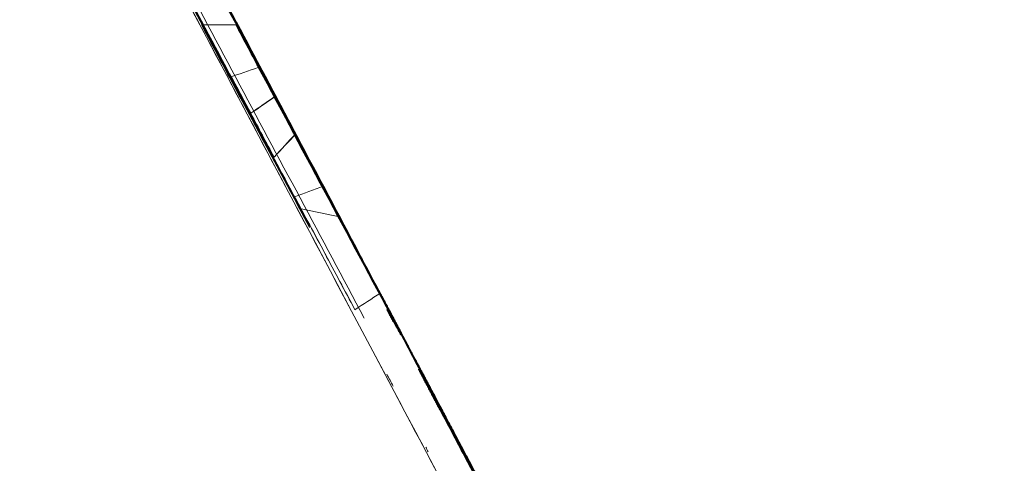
# Model space of a CAD drawing. Header units: millimetres. Extents: x -10 to 594, y 0 to 420.
# Tile 29 of 656: x 166.0536 to 166.2617, y 50.2719 to 50.3656. Entities that reach past the tile are written whole.
import ezdxf

# ---------------------------------------------------------------- set-up
doc = ezdxf.new("R2010")
doc.units = ezdxf.units.MM
doc.layers.add('1', color=7, linetype='Continuous', true_color=0xffffff)

msp = doc.modelspace()

# ---------------------------------------------------------------- linework, layer by layer
at = {"layer": '1', "color": 155, "linetype": 'Continuous', "lineweight": 18}
msp.add_line((166.13886, 50.29003), (166.13938, 50.289), dxfattribs=at)
for points, knots in [([(166.34648, 48.65057), (166.26755, 48.79888), (166.11073, 49.09386), (165.81123, 49.65797), (165.48189, 50.27852), (165.21349, 50.78273), (165.14956, 50.90247), (165.14956, 50.90246)], [0, 0, 0, 0, 0.125, 0.25, 0.5, 0.75, 1, 1, 1, 1]), ([(165.14956, 50.90246), (165.14966, 50.90227), (165.21363, 50.78246), (165.48189, 50.27852), (165.81123, 49.65797), (166.11073, 49.09386), (166.26755, 48.79888), (166.34648, 48.65057)], [0, 0, 0, 0, 0.249695, 0.499797, 0.749898, 0.874949, 1, 1, 1, 1]), ([(166.36039, 48.65663), (166.28199, 48.80413), (166.12624, 49.0975), (165.82879, 49.65852), (165.50174, 50.27559), (165.23526, 50.7769), (165.1718, 50.89592), (165.1718, 50.89592)], [0, 0, 0, 0, 0.125, 0.25, 0.5, 0.75, 1, 1, 1, 1]), ([(165.1718, 50.89592), (165.1718, 50.89592), (165.23526, 50.7769), (165.50174, 50.27559), (165.82879, 49.65852), (166.12624, 49.0975), (166.28199, 48.80413), (166.36039, 48.65663)], [0, 0, 0, 0, 0.25, 0.5, 0.75, 0.875, 1, 1, 1, 1]), ([(165.82448, 50.86799), (165.82448, 50.86799), (165.82533, 50.86639), (165.82918, 50.85915), (165.8356, 50.84707), (165.84455, 50.83022), (165.85597, 50.80873), (165.86983, 50.78265), (165.88609, 50.75203), (165.90474, 50.71692), (165.92571, 50.67742), (165.94897, 50.63361), (165.97447, 50.58555), (166.00216, 50.53336), (166.03189, 50.47732), (166.06354, 50.41761), (166.09708, 50.35436), (166.13243, 50.28764), (166.16952, 50.21765), (166.20828, 50.1445), (166.24865, 50.06827), (166.29058, 49.98912), (166.33388, 49.90737), (166.37839, 49.82332), (166.42406, 49.73711), (166.47083, 49.64882), (166.51861, 49.55864), (166.56729, 49.46677), (166.61685, 49.37329), (166.65183, 49.30732), (166.67167, 49.26991), (166.67611, 49.26156), (166.68054, 49.2532), (166.68498, 49.24484), (166.68941, 49.23648), (166.69385, 49.22811), (166.69829, 49.21974), (166.70274, 49.21136), (166.70718, 49.20298), (166.71163, 49.1946), (166.71608, 49.18621), (166.72053, 49.17782), (166.72499, 49.16943), (166.72944, 49.16103), (166.7339, 49.15263), (166.73836, 49.14423), (166.74283, 49.13582), (166.74729, 49.12741), (166.75176, 49.11899), (166.75623, 49.11057), (166.7607, 49.10215), (166.76517, 49.09372), (166.76965, 49.08529), (166.77413, 49.07685), (166.77861, 49.06841), (166.78309, 49.05997), (166.78758, 49.05152), (166.79207, 49.04307), (166.79656, 49.03462), (166.80105, 49.02616), (166.80555, 49.0177), (166.81004, 49.00923), (166.81454, 49.00076), (166.81905, 48.99228), (166.82355, 48.9838), (166.82806, 48.97532), (166.83257, 48.96683), (166.83708, 48.95834), (166.84159, 48.94984), (166.84611, 48.94134), (166.85063, 48.93284), (166.85515, 48.92433), (166.85968, 48.91582), (166.8642, 48.9073), (166.86873, 48.89878), (166.87175, 48.89309), (166.87326, 48.89025)], [0, 0, 0, 0, 0.031081, 0.062158, 0.093305, 0.1246, 0.155888, 0.187056, 0.218181, 0.249337, 0.280514, 0.31167, 0.342879, 0.374214, 0.405539, 0.436746, 0.467909, 0.4991, 0.530268, 0.561397, 0.592563, 0.623843, 0.655121, 0.686287, 0.717423, 0.748611, 0.779829, 0.811039, 0.842328, 0.873781, 0.876531, 0.879279, 0.882027, 0.884774, 0.887519, 0.890264, 0.893008, 0.895752, 0.898494, 0.901236, 0.903978, 0.906719, 0.909459, 0.912199, 0.914939, 0.917678, 0.920417, 0.923156, 0.925895, 0.928633, 0.931372, 0.934111, 0.936849, 0.939588, 0.942328, 0.945067, 0.947807, 0.950547, 0.953288, 0.956029, 0.95877, 0.961513, 0.964256, 0.966999, 0.969744, 0.972489, 0.975235, 0.977982, 0.98073, 0.98348, 0.98623, 0.988981, 0.991734, 0.994488, 0.997243, 1, 1, 1, 1]), ([(166.87326, 48.89025), (166.80368, 49.02114), (166.66562, 49.28122), (166.4025, 49.77772), (166.11406, 50.32251), (165.87999, 50.76363), (165.82448, 50.86799), (165.82448, 50.86799)], [0, 0, 0, 0, 0.125, 0.25, 0.5, 0.75, 1, 1, 1, 1]), ([(165.01092, 50.86256), (165.01092, 50.86256), (165.07607, 50.74195), (165.34973, 50.23388), (165.6857, 49.60842), (165.99113, 49.03999), (166.15095, 48.74287), (166.23137, 48.59353)], [0, 0, 0, 0, 0.249998, 0.499996, 0.749994, 0.874994, 1, 1, 1, 1]), ([(166.23136, 48.59352), (166.15096, 48.74285), (165.99114, 49.03994), (165.68572, 49.60835), (165.34975, 50.23381), (165.0761, 50.74186), (165.01095, 50.86247), (165.01095, 50.86247)], [0, 0, 0, 0, 0.124994, 0.249995, 0.499996, 0.749998, 1, 1, 1, 1]), ([(164.99585, 50.83621), (164.99585, 50.83621), (165.06065, 50.71648), (165.33302, 50.21188), (165.6676, 49.59042), (165.97176, 49.02561), (166.13091, 48.73042), (166.21097, 48.58206)], [0, 0, 0, 0, 0.25, 0.5, 0.75, 0.875, 1, 1, 1, 1]), ([(166.21097, 48.58206), (166.13091, 48.73042), (165.97176, 49.02561), (165.6676, 49.59042), (165.33302, 50.21188), (165.06065, 50.71648), (164.99392, 50.83977), (164.99596, 50.836), (164.99619, 50.83558)], [0, 0, 0, 0, 0.123168, 0.246336, 0.492672, 0.739007, 0.985343, 1, 1, 1, 1]), ([(166.39744, 48.66296), (166.32489, 48.7996), (166.18073, 49.07143), (165.90541, 49.59129), (165.60302, 50.16258), (165.35759, 50.62523), (165.29937, 50.7347), (165.29937, 50.7347)], [0, 0, 0, 0, 0.125, 0.25, 0.5, 0.75, 1, 1, 1, 1]), ([(165.29937, 50.7347), (165.29937, 50.7347), (165.35759, 50.62523), (165.60302, 50.16258), (165.90541, 49.59129), (166.18073, 49.07143), (166.32489, 48.7996), (166.39744, 48.66296)], [0, 0, 0, 0, 0.25, 0.5, 0.75, 0.875, 1, 1, 1, 1]), ([(165.29008, 50.63681), (165.29008, 50.63681), (165.3463, 50.53138), (165.5838, 50.08514), (165.87693, 49.53332), (166.13732, 49.04344), (166.26989, 48.79434), (166.33317, 48.67553)], [0, 0, 0, 0, 0.253116, 0.506233, 0.759349, 0.885908, 1, 1, 1, 1]), ([(166.33317, 48.67553), (166.26989, 48.79434), (166.13732, 49.04344), (165.87693, 49.53332), (165.5838, 50.08514), (165.3463, 50.53138), (165.29008, 50.63681), (165.29008, 50.63681)], [0, 0, 0, 0, 0.114092, 0.240651, 0.493767, 0.746884, 1, 1, 1, 1]), ([(166.18093, 48.55139), (166.10894, 48.68419), (165.96575, 48.94858), (165.69196, 49.45458), (165.39115, 50.01078), (165.14757, 50.46042), (165.08994, 50.56661), (165.08994, 50.56661)], [0, 0, 0, 0, 0.125, 0.25, 0.5, 0.75, 1, 1, 1, 1]), ([(165.08994, 50.56661), (165.08994, 50.56661), (165.14757, 50.46042), (165.39115, 50.01078), (165.69196, 49.45458), (165.96575, 48.94858), (166.10894, 48.68419), (166.18093, 48.55139)], [0, 0, 0, 0, 0.25, 0.5, 0.75, 0.875, 1, 1, 1, 1]), ([(166.11205, 48.51629), (166.03973, 48.64875), (165.89586, 48.91253), (165.62068, 49.41748), (165.31829, 49.9726), (165.07355, 50.42122), (165.01568, 50.52714), (165.01568, 50.52714)], [0, 0, 0, 0, 0.125, 0.25, 0.5, 0.75, 1, 1, 1, 1]), ([(165.01568, 50.52714), (165.01568, 50.52714), (165.07355, 50.42122), (165.31829, 49.9726), (165.62068, 49.41748), (165.89586, 48.91253), (166.03973, 48.64875), (166.11205, 48.51629)], [0, 0, 0, 0, 0.25, 0.5, 0.75, 0.875, 1, 1, 1, 1]), ([(166.05492, 48.48646), (165.98266, 48.61807), (165.83884, 48.88018), (165.56371, 49.38206), (165.26134, 49.93384), (165.01674, 50.37957), (164.95893, 50.48477), (164.95893, 50.48476)], [0, 0, 0, 0, 0.125, 0.25, 0.5, 0.75, 1, 1, 1, 1]), ([(166.10244, 50.34584), (166.09451, 50.36071), (166.07863, 50.39046), (166.06275, 50.42022), (166.05481, 50.4351)], [0, 0, 0, 0, 0.500053, 1, 1, 1, 1]), ([(166.11306, 50.32563), (166.10658, 50.33773), (166.093, 50.36307), (166.07944, 50.38841), (166.07235, 50.40165)], [0, 0, 0, 0, 0.47723, 1, 1, 1, 1]), ([(166.07745, 50.39244), (166.08231, 50.38335), (166.09228, 50.36473), (166.10225, 50.34611), (166.10736, 50.33657)], [0, 0, 0, 0, 0.488277, 1, 1, 1, 1]), ([(166.07783, 50.3913), (166.08647, 50.37517), (166.09885, 50.35205), (166.11124, 50.32892), (166.11499, 50.32192)], [0, 0, 0, 0, 0.697568, 1, 1, 1, 1]), ([(166.09079, 50.38108), (166.09086, 50.38095), (166.09102, 50.38066), (166.09128, 50.38016), (166.09161, 50.37954), (166.09199, 50.37881), (166.09244, 50.37797), (166.09295, 50.37702), (166.09352, 50.37595), (166.09414, 50.37476), (166.09483, 50.37346), (166.09574, 50.37175), (166.0968, 50.36976), (166.09792, 50.36764), (166.09888, 50.36583), (166.09967, 50.36434), (166.10014, 50.36346), (166.10035, 50.36306)], [0, 0, 0, 0, 0.022203, 0.050599, 0.085162, 0.125893, 0.172791, 0.225857, 0.28509, 0.350491, 0.422058, 0.499791, 0.633875, 0.750935, 0.850973, 0.933993, 1, 1, 1, 1]), ([(166.10767, 50.34952), (166.10842, 50.34812), (166.10984, 50.34545), (166.11125, 50.34277), (166.11193, 50.3415)], [0, 0, 0, 0, 0.524256, 1, 1, 1, 1]), ([(166.10736, 50.33658), (166.10654, 50.33812), (166.1049, 50.34121), (166.10326, 50.3443), (166.10244, 50.34584)], [0, 0, 0, 0, 0.500143, 1, 1, 1, 1]), ([(166.11778, 50.33043), (166.11707, 50.33176), (166.11565, 50.33441), (166.11353, 50.33838), (166.1114, 50.34235), (166.10998, 50.345), (166.10927, 50.34632)], [0, 0, 0, 0, 0.249377, 0.499169, 0.749376, 1, 1, 1, 1]), ([(166.11776, 50.33042), (166.11976, 50.32669), (166.12377, 50.31916), (166.12779, 50.31164), (166.12981, 50.30784)], [0, 0, 0, 0, 0.495807, 1, 1, 1, 1]), ([(166.12445, 50.30435), (166.12232, 50.30833), (166.11808, 50.31629), (166.11383, 50.32425), (166.11171, 50.32822)], [0, 0, 0, 0, 0.500255, 1, 1, 1, 1]), ([(166.13435, 50.29932), (166.13423, 50.29956), (166.13398, 50.30004), (166.13359, 50.30076), (166.13321, 50.30148), (166.13283, 50.30221), (166.13244, 50.30293), (166.1321, 50.30358), (166.1318, 50.30414), (166.13155, 50.30461), (166.1313, 50.30508), (166.13105, 50.30555), (166.13081, 50.30601), (166.13056, 50.30648), (166.13032, 50.30694), (166.13007, 50.3074), (166.12991, 50.3077), (166.12983, 50.30785)], [0, 0, 0, 0, 0.08377, 0.166778, 0.249031, 0.330535, 0.411298, 0.491325, 0.54383, 0.5973, 0.651752, 0.707205, 0.763674, 0.821173, 0.879719, 0.939323, 1, 1, 1, 1]), ([(166.13118, 50.3044), (166.13118, 50.30439), (166.13119, 50.30437), (166.13121, 50.30434), (166.13122, 50.30432), (166.13123, 50.3043), (166.13125, 50.30428), (166.13126, 50.30426), (166.13128, 50.30423), (166.1313, 50.30419), (166.13133, 50.30415), (166.13137, 50.30407), (166.13145, 50.30393), (166.13156, 50.30373), (166.13166, 50.30355), (166.13173, 50.30343), (166.13178, 50.30334), (166.1318, 50.3033), (166.13181, 50.30328)], [0, 0, 0, 0, 0.027144, 0.060117, 0.098924, 0.143567, 0.19405, 0.250373, 0.318778, 0.383248, 0.443796, 0.500435, 0.619217, 0.750256, 0.833135, 0.902379, 0.957996, 1, 1, 1, 1]), ([(166.13254, 50.30179), (166.13251, 50.30184), (166.13246, 50.30194), (166.13237, 50.3021), (166.13229, 50.30227), (166.1322, 50.30244), (166.13211, 50.30261), (166.13202, 50.30278), (166.13193, 50.30295), (166.13184, 50.30313), (166.13176, 50.30327), (166.13171, 50.30337), (166.13168, 50.30342), (166.13165, 50.30348), (166.13162, 50.30354), (166.13158, 50.30362), (166.13154, 50.30369), (166.13149, 50.30378), (166.13144, 50.30389), (166.13137, 50.30402), (166.1313, 50.30416), (166.13124, 50.30428), (166.13119, 50.30436), (166.13118, 50.3044)], [0, 0, 0, 0, 0.059632, 0.118241, 0.175832, 0.232411, 0.287983, 0.342553, 0.396129, 0.448715, 0.50032, 0.514993, 0.534371, 0.558478, 0.587325, 0.620919, 0.659265, 0.702364, 0.75022, 0.833049, 0.902281, 0.957925, 1, 1, 1, 1]), ([(166.13181, 50.30328), (166.13185, 50.30321), (166.13193, 50.30306), (166.13205, 50.30284), (166.13217, 50.30262), (166.13228, 50.30241), (166.1324, 50.3022), (166.13251, 50.30198), (166.13263, 50.30178), (166.13274, 50.30157), (166.13282, 50.30142), (166.13288, 50.3013), (166.13293, 50.30121), (166.13299, 50.30111), (166.13306, 50.30097), (166.13315, 50.30081), (166.13325, 50.30063), (166.13336, 50.30042), (166.13351, 50.30013), (166.13369, 50.2998), (166.13388, 50.29946), (166.13402, 50.2992), (166.1341, 50.29905), (166.13413, 50.29899)], [0, 0, 0, 0, 0.051964, 0.104811, 0.158547, 0.213177, 0.268706, 0.325138, 0.382479, 0.440732, 0.499901, 0.515419, 0.535404, 0.559878, 0.588851, 0.622332, 0.660324, 0.702831, 0.749854, 0.832712, 0.902014, 0.957769, 1, 1, 1, 1]), ([(166.14038, 50.28795), (166.14026, 50.28819), (166.14, 50.28866), (166.13962, 50.28938), (166.13924, 50.29009), (166.13885, 50.29081), (166.13847, 50.29153), (166.13809, 50.29224), (166.13774, 50.29289), (166.13744, 50.29346), (166.13717, 50.29394), (166.13691, 50.29443), (166.13665, 50.29492), (166.13639, 50.29541), (166.13613, 50.2959), (166.13586, 50.29639), (166.1356, 50.29688), (166.13534, 50.29736), (166.13517, 50.29768), (166.13508, 50.29785)], [0, 0, 0, 0, 0.072341, 0.144109, 0.215313, 0.285962, 0.356066, 0.425633, 0.494673, 0.542065, 0.590105, 0.638811, 0.688205, 0.738305, 0.789129, 0.840694, 0.893017, 0.946114, 1, 1, 1, 1]), ([(166.13787, 50.29179), (166.13789, 50.29175), (166.13793, 50.29168), (166.13799, 50.29157), (166.13804, 50.29146), (166.13809, 50.29135), (166.13815, 50.29125), (166.1382, 50.29115), (166.13824, 50.29106), (166.13829, 50.29097), (166.13834, 50.29088), (166.13837, 50.29082), (166.13839, 50.29076), (166.13842, 50.29072), (166.13845, 50.29066), (166.13849, 50.29058), (166.13854, 50.29048), (166.1386, 50.29037), (166.13867, 50.29023), (166.13876, 50.29006), (166.13887, 50.28985), (166.13897, 50.28965), (166.13906, 50.28949), (166.1391, 50.2894), (166.13912, 50.28936)], [0, 0, 0, 0, 0.047522, 0.095585, 0.144191, 0.193341, 0.243038, 0.293285, 0.344082, 0.395433, 0.447338, 0.499799, 0.513896, 0.532884, 0.556772, 0.585567, 0.619271, 0.657886, 0.701413, 0.749852, 0.832025, 0.901103, 0.957091, 1, 1, 1, 1]), ([(166.1393, 50.28917), (166.13928, 50.28922), (166.13923, 50.28931), (166.13915, 50.28946), (166.13907, 50.2896), (166.13898, 50.28975), (166.1389, 50.28991), (166.13882, 50.29006), (166.13873, 50.29022), (166.13864, 50.29038), (166.13856, 50.29054), (166.13848, 50.29068), (166.13844, 50.29076), (166.13841, 50.29081), (166.13838, 50.29087), (166.13834, 50.29093), (166.1383, 50.29101), (166.13826, 50.29109), (166.13821, 50.29117), (166.13815, 50.29128), (166.13808, 50.29141), (166.138, 50.29155), (166.13793, 50.29167), (166.13789, 50.29176), (166.13787, 50.29179)], [0, 0, 0, 0, 0.053672, 0.106512, 0.158525, 0.209712, 0.260078, 0.309627, 0.358363, 0.40629, 0.453412, 0.499734, 0.513206, 0.531738, 0.555347, 0.584043, 0.617831, 0.656713, 0.700691, 0.749767, 0.832056, 0.901186, 0.957162, 1, 1, 1, 1]), ([(166.14018, 50.2876), (166.14016, 50.28764), (166.14011, 50.28772), (166.14004, 50.28785), (166.13998, 50.28798), (166.1399, 50.28811), (166.13983, 50.28824), (166.13976, 50.28837), (166.13969, 50.28851), (166.13961, 50.28864), (166.13954, 50.28878), (166.13947, 50.28892), (166.1394, 50.28903), (166.13936, 50.28911), (166.13934, 50.28915), (166.13932, 50.28919), (166.13929, 50.28924), (166.13926, 50.2893), (166.13923, 50.28936), (166.13919, 50.28942), (166.13916, 50.28949), (166.1391, 50.28958), (166.13905, 50.28969), (166.13898, 50.28981), (166.13892, 50.28992), (166.13888, 50.28999), (166.13886, 50.29003)], [0, 0, 0, 0, 0.050624, 0.10019, 0.148704, 0.196173, 0.242601, 0.287997, 0.332367, 0.37572, 0.418063, 0.459406, 0.499759, 0.511457, 0.527128, 0.546809, 0.570519, 0.598268, 0.630062, 0.665906, 0.705803, 0.749754, 0.832164, 0.901327, 0.957261, 1, 1, 1, 1]), ([(166.13912, 50.28936), (166.13921, 50.2892), (166.13938, 50.28887), (166.13964, 50.28838), (166.1399, 50.28789), (166.14015, 50.28741), (166.14041, 50.28693), (166.14064, 50.28648), (166.14086, 50.28607), (166.14107, 50.28567), (166.14128, 50.28528), (166.14149, 50.28488), (166.1417, 50.28447), (166.14192, 50.28406), (166.14214, 50.28365), (166.14229, 50.28337), (166.14236, 50.28323)], [0, 0, 0, 0, 0.080554, 0.162156, 0.244812, 0.328532, 0.413322, 0.499191, 0.568266, 0.635425, 0.700698, 0.764117, 0.825716, 0.885534, 0.943614, 1, 1, 1, 1]), ([(166.14334, 50.28172), (166.14326, 50.28187), (166.1431, 50.28216), (166.14287, 50.28261), (166.14263, 50.28306), (166.14238, 50.2835), (166.14214, 50.28395), (166.1419, 50.2844), (166.14169, 50.2848), (166.1415, 50.28514), (166.14135, 50.28542), (166.1412, 50.2857), (166.14106, 50.28598), (166.14091, 50.28625), (166.14076, 50.28653), (166.14061, 50.2868), (166.14047, 50.28707), (166.14032, 50.28734), (166.14023, 50.28751), (166.14018, 50.2876)], [0, 0, 0, 0, 0.074897, 0.148619, 0.221179, 0.292589, 0.362866, 0.432023, 0.500077, 0.543093, 0.587563, 0.633529, 0.681029, 0.730099, 0.78077, 0.83307, 0.887026, 0.942662, 1, 1, 1, 1]), ([(166.16897, 50.23403), (166.16849, 50.23494), (166.16754, 50.23674), (166.1661, 50.23946), (166.16466, 50.24218), (166.16322, 50.2449), (166.16177, 50.24762), (166.16033, 50.25034), (166.15889, 50.25306), (166.15744, 50.25578), (166.156, 50.25851), (166.1549, 50.26058), (166.15412, 50.26205), (166.15363, 50.26298), (166.15304, 50.26409), (166.15235, 50.26539), (166.15156, 50.26688), (166.15067, 50.26855), (166.14969, 50.27041), (166.14861, 50.27245), (166.14722, 50.27507), (166.14563, 50.27805), (166.14397, 50.28118), (166.14256, 50.28385), (166.14139, 50.28605), (166.14069, 50.28737), (166.14038, 50.28795)], [0, 0, 0, 0, 0.050324, 0.100581, 0.150772, 0.200898, 0.250957, 0.300951, 0.350879, 0.400741, 0.450538, 0.500269, 0.513928, 0.531114, 0.551827, 0.576068, 0.603838, 0.635137, 0.669966, 0.708325, 0.750215, 0.817818, 0.8766, 0.926559, 0.967692, 1, 1, 1, 1]), ([(166.14439, 50.27958), (166.14441, 50.27954), (166.14445, 50.27946), (166.14452, 50.27934), (166.14458, 50.27923), (166.14464, 50.27912), (166.14469, 50.27902), (166.14475, 50.27892), (166.1448, 50.27882), (166.14486, 50.27872), (166.14489, 50.27866), (166.14492, 50.2786), (166.14495, 50.27855), (166.14498, 50.27849), (166.14503, 50.27841), (166.14508, 50.27832), (166.14514, 50.27821), (166.14521, 50.27808), (166.1453, 50.2779), (166.14542, 50.27769), (166.14553, 50.27749), (166.14561, 50.27733), (166.14566, 50.27725), (166.14568, 50.27721)], [0, 0, 0, 0, 0.051137, 0.103367, 0.156699, 0.211142, 0.266702, 0.323387, 0.381203, 0.440157, 0.500255, 0.515893, 0.535945, 0.560446, 0.589413, 0.622857, 0.660785, 0.703202, 0.750111, 0.832903, 0.902134, 0.957822, 1, 1, 1, 1]), ([(166.14494, 50.27849), (166.14493, 50.2785), (166.14492, 50.27853), (166.1449, 50.27858), (166.14487, 50.27864), (166.14483, 50.27871), (166.14478, 50.2788), (166.14473, 50.2789), (166.14467, 50.27902), (166.14462, 50.27912), (166.14457, 50.2792), (166.14452, 50.2793), (166.14448, 50.27939), (166.14446, 50.27944), (166.14444, 50.27947), (166.14443, 50.2795), (166.14441, 50.27953), (166.1444, 50.27956), (166.14439, 50.27958)], [0, 0, 0, 0, 0.027067, 0.059979, 0.098747, 0.143379, 0.193882, 0.250256, 0.318444, 0.382816, 0.443398, 0.500221, 0.61876, 0.750034, 0.832879, 0.902141, 0.957837, 1, 1, 1, 1]), ([(166.14649, 50.27556), (166.14645, 50.27561), (166.14639, 50.27573), (166.1463, 50.27591), (166.1462, 50.2761), (166.1461, 50.27628), (166.14601, 50.27646), (166.14591, 50.27665), (166.14581, 50.27684), (166.14571, 50.27703), (166.14563, 50.27718), (166.14558, 50.27728), (166.14555, 50.27733), (166.14551, 50.2774), (166.14547, 50.27748), (166.14543, 50.27756), (166.14538, 50.27766), (166.14532, 50.27776), (166.14525, 50.2779), (166.14517, 50.27805), (166.14508, 50.27822), (166.14501, 50.27836), (166.14496, 50.27845), (166.14494, 50.27849)], [0, 0, 0, 0, 0.05993, 0.118763, 0.176506, 0.233168, 0.28876, 0.343291, 0.396773, 0.449216, 0.500632, 0.515158, 0.534408, 0.558422, 0.58722, 0.620814, 0.659212, 0.702417, 0.750433, 0.833134, 0.902282, 0.957893, 1, 1, 1, 1]), ([(166.14568, 50.27721), (166.14571, 50.27714), (166.14579, 50.27701), (166.1459, 50.27681), (166.146, 50.27661), (166.14611, 50.27641), (166.14622, 50.27621), (166.14632, 50.27601), (166.14643, 50.27582), (166.14654, 50.27562), (166.14661, 50.27548), (166.14667, 50.27537), (166.14671, 50.27529), (166.14677, 50.27519), (166.14683, 50.27507), (166.14691, 50.27492), (166.147, 50.27475), (166.14711, 50.27456), (166.14725, 50.2743), (166.14741, 50.27399), (166.14758, 50.27368), (166.14771, 50.27344), (166.14778, 50.2733), (166.14781, 50.27324)], [0, 0, 0, 0, 0.051489, 0.103959, 0.15742, 0.211881, 0.267351, 0.323837, 0.381348, 0.43989, 0.49947, 0.514923, 0.534844, 0.559272, 0.588225, 0.621717, 0.659753, 0.70234, 0.749481, 0.83236, 0.901724, 0.957592, 1, 1, 1, 1]), ([(166.14781, 50.27324), (166.14789, 50.2731), (166.14805, 50.2728), (166.14829, 50.27236), (166.14853, 50.27191), (166.14876, 50.27147), (166.149, 50.27103), (166.14922, 50.27062), (166.14943, 50.27024), (166.14962, 50.26987), (166.14982, 50.26951), (166.15001, 50.26915), (166.15021, 50.26878), (166.1504, 50.26842), (166.1506, 50.26805), (166.15073, 50.2678), (166.1508, 50.26768)], [0, 0, 0, 0, 0.079996, 0.161131, 0.243425, 0.326901, 0.411579, 0.497478, 0.567379, 0.635065, 0.70062, 0.764137, 0.825716, 0.88547, 0.94352, 1, 1, 1, 1])]:
    msp.add_open_spline(points, degree=3, knots=knots, dxfattribs=at)
for points, degree in [([(166.12641, 50.30259), (166.01792, 50.50574)], 1), ([(166.06082, 50.43738), (166.07646, 50.40806), (166.0921, 50.37875), (166.10774, 50.34945)], 3), ([(166.10776, 50.34946), (166.09213, 50.37876), (166.07649, 50.40807), (166.06084, 50.43739)], 3), ([(166.05482, 50.4351), (166.0707, 50.40534), (166.08657, 50.37558), (166.10244, 50.34584)], 3), ([(166.12543, 50.31615), (166.10822, 50.34829), (166.09101, 50.38041), (166.07382, 50.41253)], 3), ([(166.0793, 50.40222), (166.09326, 50.37614), (166.10724, 50.35006), (166.12121, 50.32397)], 3), ([(166.12123, 50.32391), (166.10725, 50.35), (166.09328, 50.37609), (166.07931, 50.40217)], 3), ([(166.07235, 50.40165), (166.08591, 50.37632), (166.09948, 50.35098), (166.11306, 50.32563)], 3), ([(166.11196, 50.34146), (166.10199, 50.36008), (166.09202, 50.37869), (166.08206, 50.3973)], 3), ([(166.08212, 50.39727), (166.09208, 50.37867), (166.10205, 50.36006), (166.11201, 50.34145)], 3), ([(166.13428, 50.29936), (166.11744, 50.33081), (166.1006, 50.36225), (166.08377, 50.39368)], 3), ([(166.08383, 50.39365), (166.10066, 50.36222), (166.11751, 50.33078), (166.13435, 50.29932)], 3), ([(166.10736, 50.33657), (166.09739, 50.3552), (166.08742, 50.37382), (166.07745, 50.39244)], 3), ([(166.11499, 50.32192), (166.1026, 50.34505), (166.09021, 50.36818), (166.07783, 50.3913)], 3), ([(166.09281, 50.37759), (166.10005, 50.36394), (166.10729, 50.3503), (166.11451, 50.33668)], 3), ([(166.11454, 50.33657), (166.10732, 50.35018), (166.10009, 50.36382), (166.09284, 50.37748)], 3), ([(166.09203, 50.36453), (166.09964, 50.35028), (166.10726, 50.33602), (166.11488, 50.32177)], 3), ([(166.09792, 50.35342), (166.09596, 50.35712), (166.09399, 50.36083), (166.09203, 50.36453)], 3), ([(166.11487, 50.32177), (166.10726, 50.33602), (166.09964, 50.35028), (166.09203, 50.36453)], 3), ([(166.09203, 50.36453), (166.09444, 50.36453), (166.09686, 50.36452), (166.09927, 50.36451)], 3), ([(166.09927, 50.36451), (166.11914, 50.32733), (166.13901, 50.29014), (166.15888, 50.25294)], 3), ([(166.15889, 50.25294), (166.13902, 50.29014), (166.11915, 50.32733), (166.09928, 50.36451)], 3), ([(166.09928, 50.36451), (166.10087, 50.36151), (166.10246, 50.35852), (166.10404, 50.35552)], 3), ([(166.12534, 50.3162), (166.11669, 50.33253), (166.10801, 50.34888), (166.09931, 50.36526)], 3), ([(166.09943, 50.36517), (166.10812, 50.3488), (166.11678, 50.33246), (166.12543, 50.31615)], 3), ([(166.10035, 50.36306), (166.10508, 50.35423), (166.10981, 50.3454), (166.11454, 50.33657)], 3), ([(166.10402, 50.35552), (166.10199, 50.35482), (166.09995, 50.35412), (166.09792, 50.35342)], 3), ([(166.13594, 50.29597), (166.12527, 50.31594), (166.1146, 50.33589), (166.10392, 50.35585)], 3), ([(166.10394, 50.35585), (166.11461, 50.33589), (166.12527, 50.31594), (166.13595, 50.29598)], 3), ([(166.13613, 50.29597), (166.1254, 50.31592), (166.11467, 50.33588), (166.10394, 50.35585)], 3), ([(166.16365, 50.24391), (166.14377, 50.28112), (166.12389, 50.31832), (166.10402, 50.35552)], 3), ([(166.10404, 50.35552), (166.12392, 50.31833), (166.1438, 50.28112), (166.16368, 50.24391)], 3), ([(166.11485, 50.32173), (166.10921, 50.33229), (166.10356, 50.34286), (166.09792, 50.35342)], 3), ([(166.09792, 50.35342), (166.10356, 50.34286), (166.10921, 50.33229), (166.11485, 50.32173)], 3), ([(166.10101, 50.3482), (166.10458, 50.34154), (166.10815, 50.33488), (166.11171, 50.32822)], 3), ([(166.11306, 50.32563), (166.10904, 50.33315), (166.10503, 50.34068), (166.10101, 50.3482)], 3), ([(166.10244, 50.34584), (166.10419, 50.34707), (166.10593, 50.34829), (166.10767, 50.34952)], 3), ([(166.10774, 50.34945), (166.10597, 50.34825), (166.10421, 50.34704), (166.10244, 50.34584)], 3), ([(166.11201, 50.34145), (166.1106, 50.34412), (166.10918, 50.34679), (166.10776, 50.34946)], 3), ([(166.10244, 50.34584), (166.10408, 50.34275), (166.10572, 50.33966), (166.10736, 50.33657)], 3), ([(166.10927, 50.34632), (166.11326, 50.33885), (166.11725, 50.33138), (166.12123, 50.32391)], 3), ([(166.11193, 50.3415), (166.1104, 50.33986), (166.10888, 50.33822), (166.10736, 50.33658)], 3), ([(166.10736, 50.33657), (166.10889, 50.3382), (166.11042, 50.33983), (166.11196, 50.34146)], 3), ([(166.11171, 50.32822), (166.11373, 50.32896), (166.11575, 50.32969), (166.11776, 50.33042)], 3), ([(166.12983, 50.30785), (166.12582, 50.31538), (166.1218, 50.3229), (166.11778, 50.33043)], 3), ([(166.11171, 50.32822), (166.11596, 50.32027), (166.1202, 50.31231), (166.12445, 50.30435)], 3), ([(166.12121, 50.32397), (166.1185, 50.32452), (166.11578, 50.32508), (166.11306, 50.32563)], 3), ([(166.12982, 50.30784), (166.12803, 50.30668), (166.12624, 50.30552), (166.12445, 50.30435)], 3), ([(166.15887, 50.25299), (166.15095, 50.26796), (166.14301, 50.28294), (166.13506, 50.29794)], 3), ([(166.13508, 50.29785), (166.14304, 50.28285), (166.15097, 50.26788), (166.15889, 50.25294)], 3), ([(166.13252, 50.28818), (166.13208, 50.28903), (166.13164, 50.28988), (166.1312, 50.29073)], 3), ([(166.14252, 50.28321), (166.14145, 50.2852), (166.14038, 50.28718), (166.1393, 50.28917)], 3), ([(166.13938, 50.289), (166.14015, 50.28754), (166.14092, 50.28608), (166.14169, 50.28462)], 3), ([(166.14236, 50.28323), (166.14377, 50.28057), (166.14518, 50.27791), (166.14659, 50.27525)], 3), ([(166.1425, 50.28327), (166.14453, 50.27949), (166.14656, 50.2757), (166.14859, 50.27191)], 3), ([(166.14861, 50.27187), (166.14658, 50.27565), (166.14455, 50.27943), (166.14252, 50.28321)], 3), ([(166.13941, 50.27535), (166.13958, 50.275), (166.13976, 50.27466), (166.13994, 50.27432)], 3), ([(166.15241, 50.26438), (166.15044, 50.2681), (166.14846, 50.27183), (166.14649, 50.27556)], 3), ([(166.14659, 50.27525), (166.14833, 50.27197), (166.15007, 50.26869), (166.15181, 50.26542)], 3)]:
    msp.add_open_spline(points, degree=degree, dxfattribs=at)

doc.saveas('drawing.dxf')
